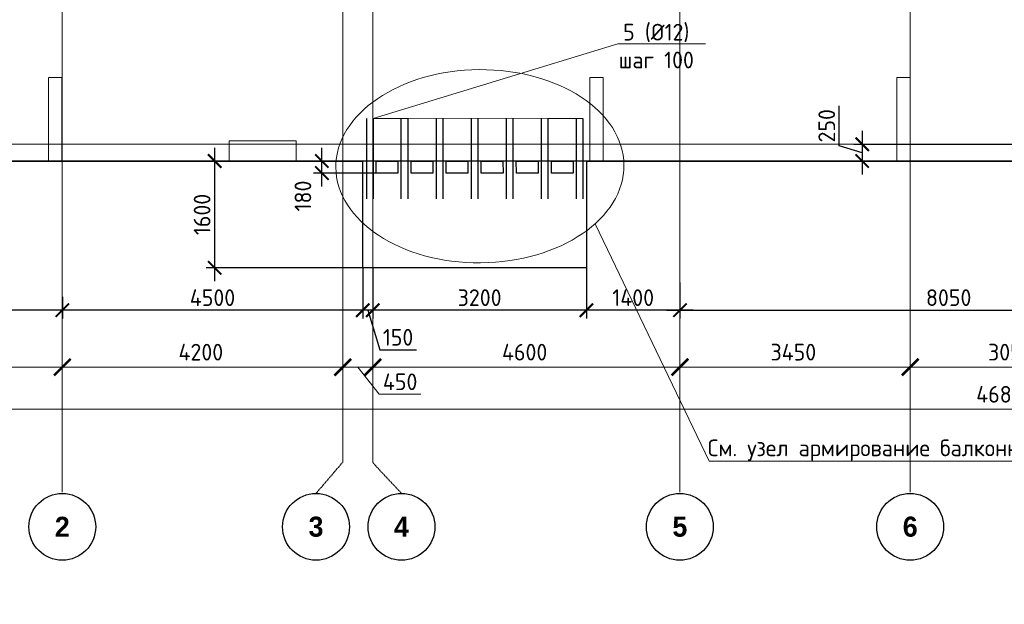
# Model space of a CAD drawing. Header units: millimetres. Extents: x -42044588 to 856694, y -806701 to 941911.
# Tile 828 of 1056: x -97701 to -82953, y -243562 to -234806. Entities that reach past the tile are written whole.
import ezdxf
from ezdxf import colors
from ezdxf.entities.mleader import LeaderData, LeaderLine
from ezdxf.math import Vec2, Vec3

# ---------------------------------------------------------------- set-up
doc = ezdxf.new("R2010")
doc.units = ezdxf.units.MM
for name, pattern in [('______5', [1100, 800, -100, 100, -100]), ('DASHED', [7, 5, -2, 0]), ('осевая', [50.8, 31.75, -6.35, 6.35, -6.35])]:
    doc.linetypes.add(name, pattern=pattern)
for name, color, linetype, lineweight in [('RAZMER', 100, 'Continuous', 15), ('Оси', 40, '______5', 18), ('Перекрытие ж_бетон', 1, 'Continuous', 30), ('подоснова', 151, 'Continuous', 5), ('РАЗМЕРЫ', 1, 'Continuous', 9)]:
    doc.layers.add(name, color=color, linetype=linetype, lineweight=lineweight)
doc.layers.add('Колонна_ бетон', color=7, linetype='Continuous', lineweight=50, true_color=0xb4b496)
doc.styles.add('Century Gothic', font='GOTHIC.TTF')
doc.styles.add('GOST-2.304_Type-B', font='GOST_Common.ttf')
doc.styles.add('ГОСТ', font='GOST_Common.ttf')
doc.dimstyles.new('СПДС', dxfattribs={"dimscale": 100, "dimtxt": 2.5, "dimasz": 2, "dimexe": 1.25, "dimexo": 0, "dimtad": 1, "dimdec": 0, "dimrnd": 5, "dimtxsty": 'GOST-2.304_Type-B', "dimblk": 'ARCHTICK', "dimcen": 2.5, "dimdle": 2, "dimclrd": 1, "dimclre": 1, "dimclrt": 1, "dimadec": 0, "dimazin": 2, "dimtfac": 0.75, "dimtdec": 0, "dimtmove": 1, "dimatfit": 3, "dimfxl": 0, "dimtolj": 1, "dimarcsym": 0})

# ---------------------------------------------------------------- blocks, each defined once
blk = doc.blocks.new('_ArchTick')
at = {"color": 0, "linetype": 'ByBlock', "const_width": 0.15}
blk.add_lwpolyline([(-0.5, -0.5), (0.5, 0.5)], dxfattribs=at)
blk = doc.blocks.new('*D6710')
at = {"color": 1, "lineweight": -2, "transparency": 16777216}
for p, q in [((-85705, -346670), (-85705, -346545)), ((-38905, -346670), (-38905, -346545)), ((-85905, -346670), (-38705, -346670))]:
    blk.add_line(p, q, dxfattribs=at)
at = {"layer": 'DEFPOINTS', "color": 0, "transparency": 16777216}
for p in [(-85705, -346670), (-38905, -346670), (-38905, -346670)]:
    blk.add_point(p, dxfattribs=at)
at = {"color": 1, "lineweight": -2, "transparency": 16777216, "xscale": 250, "yscale": 250, "zscale": 250, "rotation": 180}
blk.add_blockref('_ArchTick', (-85705, -346670), dxfattribs=at)
at = {"color": 1, "lineweight": -2, "transparency": 16777216, "xscale": 250, "yscale": 250, "zscale": 250}
blk.add_blockref('_ArchTick', (-38905, -346670), dxfattribs=at)
at = {"color": 1, "transparency": 16777216, "insert": (-67487, -346445), "char_height": 250, "width": 104166.67, "attachment_point": 5, "style": 'GOST-2.304_Type-B'}
blk.add_mtext('\\A1;46800', dxfattribs=at)
blk = doc.blocks.new('NSY101')
at = {"color": 0, "linetype": 'ByBlock', "lineweight": -2}
blk.add_circle((0, 0), 50, dxfattribs=at)
blk = doc.blocks.new('СЛОЖНЫЙ_ОБЪЕКТ_31')
at = {"layer": 'Оси', "color": 16, "linetype": 'Continuous', "lineweight": 25, "transparency": 33554687, "xscale": 9.999999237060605, "yscale": 9.999999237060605, "zscale": 9.999999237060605}
blk.add_blockref('NSY101', (8813, -43009), dxfattribs=at)
at = {"layer": 'Оси', "color": 16, "linetype": 'Continuous', "lineweight": 25, "transparency": 33554687, "insert": (8813, -43009), "char_height": 300, "width": 385, "attachment_point": 5, "style": 'Century Gothic'}
blk.add_mtext('\\A1;{\\fCentury Gothic|i0|b1;\\H300.000000;\\W1.000000;\\C16;2}\\P', dxfattribs=at)
blk = doc.blocks.new('СЛОЖНЫЙ_ОБЪЕКТ_32')
at = {"layer": 'Оси', "color": 16, "linetype": 'Continuous', "lineweight": 25, "transparency": 33554687, "xscale": 9.999999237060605, "yscale": 9.999999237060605, "zscale": 9.999999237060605}
blk.add_blockref('NSY101', (18063, -43009), dxfattribs=at)
at = {"layer": 'Оси', "color": 16, "linetype": 'Continuous', "lineweight": 25, "transparency": 33554687, "insert": (18063, -43009), "char_height": 300, "width": 385, "attachment_point": 5, "style": 'Century Gothic'}
blk.add_mtext('\\A1;{\\fCentury Gothic|i0|b1;\\H300.000000;\\W1.000000;\\C16;5}\\P', dxfattribs=at)
blk = doc.blocks.new('СЛОЖНЫЙ_ОБЪЕКТ_33')
at = {"layer": 'Оси', "color": 16, "linetype": 'Continuous', "lineweight": 25, "transparency": 33554687, "xscale": 9.999999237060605, "yscale": 9.999999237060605, "zscale": 9.999999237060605}
blk.add_blockref('NSY101', (21513, -43009), dxfattribs=at)
at = {"layer": 'Оси', "color": 16, "linetype": 'Continuous', "lineweight": 25, "transparency": 33554687, "insert": (21513, -43009), "char_height": 300, "width": 385, "attachment_point": 5, "style": 'Century Gothic'}
blk.add_mtext('\\A1;{\\fCentury Gothic|i0|b1;\\H300.000000;\\W1.000000;\\C16;6}\\P', dxfattribs=at)
blk = doc.blocks.new('СЛОЖНЫЙ_ОБЪЕКТ_48')
at = {"layer": 'Оси', "color": 16, "linetype": 'Continuous', "lineweight": 25, "transparency": 33554687, "xscale": 9.999999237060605, "yscale": 9.999999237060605, "zscale": 9.999999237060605}
blk.add_blockref('NSY101', (13893, -43009), dxfattribs=at)
at = {"layer": 'Оси', "color": 16, "linetype": 'Continuous', "lineweight": 25, "transparency": 33554687, "insert": (13893, -43009), "char_height": 300, "width": 385, "attachment_point": 5, "style": 'Century Gothic'}
blk.add_mtext('\\A1;{\\fCentury Gothic|i0|b1;\\H300.000000;\\W1.000000;\\C16;4}\\P', dxfattribs=at)
blk = doc.blocks.new('СЛОЖНЫЙ_ОБЪЕКТ_49')
at = {"layer": 'Оси', "color": 16, "linetype": 'Continuous', "lineweight": 25, "transparency": 33554687, "xscale": 9.999999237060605, "yscale": 9.999999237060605, "zscale": 9.999999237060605}
blk.add_blockref('NSY101', (12613, -43009), dxfattribs=at)
at = {"layer": 'Оси', "color": 16, "linetype": 'Continuous', "lineweight": 25, "transparency": 33554687, "insert": (12613, -43009), "char_height": 300, "width": 385, "attachment_point": 5, "style": 'Century Gothic'}
blk.add_mtext('\\A1;{\\fCentury Gothic|i0|b1;\\H300.000000;\\W1.000000;\\C16;3}\\P', dxfattribs=at)
blk = doc.blocks.new('*D6717')
at = {"color": 1, "lineweight": -2, "transparency": 16777216}
for p, q in [((-85705, -346039), (-85705, -345914)), ((-81605, -346039), (-81605, -345914)), ((-85905, -346039), (-81405, -346039))]:
    blk.add_line(p, q, dxfattribs=at)
at = {"layer": 'DEFPOINTS', "color": 0, "transparency": 16777216}
for p in [(-85705, -346039), (-81605, -346039), (-81605, -346039)]:
    blk.add_point(p, dxfattribs=at)
at = {"color": 1, "lineweight": -2, "transparency": 16777216, "xscale": 250, "yscale": 250, "zscale": 250, "rotation": 180}
blk.add_blockref('_ArchTick', (-85705, -346039), dxfattribs=at)
at = {"color": 1, "lineweight": -2, "transparency": 16777216, "xscale": 250, "yscale": 250, "zscale": 250}
blk.add_blockref('_ArchTick', (-81605, -346039), dxfattribs=at)
at = {"color": 1, "transparency": 16777216, "insert": (-83680, -345814), "char_height": 250, "width": 83333.33, "attachment_point": 5, "style": 'GOST-2.304_Type-B'}
blk.add_mtext('\\A1;4100', dxfattribs=at)
blk = doc.blocks.new('*D6718')
at = {"color": 1, "lineweight": -2, "transparency": 16777216}
for p, q in [((-81605, -346039), (-81605, -345914)), ((-77405, -346039), (-77405, -345914)), ((-81805, -346039), (-77205, -346039))]:
    blk.add_line(p, q, dxfattribs=at)
at = {"layer": 'DEFPOINTS', "color": 0, "transparency": 16777216}
for p in [(-81605, -346039), (-77405, -346039), (-77405, -346039)]:
    blk.add_point(p, dxfattribs=at)
at = {"color": 1, "lineweight": -2, "transparency": 16777216, "xscale": 250, "yscale": 250, "zscale": 250, "rotation": 180}
blk.add_blockref('_ArchTick', (-81605, -346039), dxfattribs=at)
at = {"color": 1, "lineweight": -2, "transparency": 16777216, "xscale": 250, "yscale": 250, "zscale": 250}
blk.add_blockref('_ArchTick', (-77405, -346039), dxfattribs=at)
at = {"color": 1, "transparency": 16777216, "insert": (-79530, -345814), "char_height": 250, "width": 83333.33, "attachment_point": 5, "style": 'GOST-2.304_Type-B'}
blk.add_mtext('\\A1;4200', dxfattribs=at)
blk = doc.blocks.new('*D6719')
at = {"color": 1, "lineweight": -2, "transparency": 16777216}
for p, q in [((-76955, -346039), (-76955, -345914)), ((-72355, -346039), (-72355, -345914)), ((-77155, -346039), (-72155, -346039))]:
    blk.add_line(p, q, dxfattribs=at)
at = {"layer": 'DEFPOINTS', "color": 0, "transparency": 16777216}
for p in [(-76955, -346039), (-72355, -346039), (-72355, -346039)]:
    blk.add_point(p, dxfattribs=at)
at = {"color": 1, "lineweight": -2, "transparency": 16777216, "xscale": 250, "yscale": 250, "zscale": 250, "rotation": 180}
blk.add_blockref('_ArchTick', (-76955, -346039), dxfattribs=at)
at = {"color": 1, "lineweight": -2, "transparency": 16777216, "xscale": 250, "yscale": 250, "zscale": 250}
blk.add_blockref('_ArchTick', (-72355, -346039), dxfattribs=at)
at = {"color": 1, "transparency": 16777216, "insert": (-74680, -345814), "char_height": 250, "width": 83333.33, "attachment_point": 5, "style": 'GOST-2.304_Type-B'}
blk.add_mtext('\\A1;4600', dxfattribs=at)
blk = doc.blocks.new('*D6720')
at = {"color": 1, "lineweight": -2, "transparency": 16777216}
for p, q in [((-72355, -346039), (-72355, -345914)), ((-68905, -346039), (-68905, -345914)), ((-72555, -346039), (-68705, -346039))]:
    blk.add_line(p, q, dxfattribs=at)
at = {"layer": 'DEFPOINTS', "color": 0, "transparency": 16777216}
for p in [(-72355, -346039), (-68905, -346039), (-68905, -346039)]:
    blk.add_point(p, dxfattribs=at)
at = {"color": 1, "lineweight": -2, "transparency": 16777216, "xscale": 250, "yscale": 250, "zscale": 250, "rotation": 180}
blk.add_blockref('_ArchTick', (-72355, -346039), dxfattribs=at)
at = {"color": 1, "lineweight": -2, "transparency": 16777216, "xscale": 250, "yscale": 250, "zscale": 250}
blk.add_blockref('_ArchTick', (-68905, -346039), dxfattribs=at)
at = {"color": 1, "transparency": 16777216, "insert": (-70655, -345814), "char_height": 250, "width": 83333.33, "attachment_point": 5, "style": 'GOST-2.304_Type-B'}
blk.add_mtext('\\A1;3450', dxfattribs=at)
blk = doc.blocks.new('*D6721')
at = {"color": 1, "lineweight": -2, "transparency": 16777216}
for p, q in [((-68905, -346039), (-68905, -345914)), ((-65855, -346039), (-65855, -345914)), ((-69105, -346039), (-65655, -346039))]:
    blk.add_line(p, q, dxfattribs=at)
at = {"layer": 'DEFPOINTS', "color": 0, "transparency": 16777216}
for p in [(-68905, -346039), (-65855, -346039), (-65855, -346039)]:
    blk.add_point(p, dxfattribs=at)
at = {"color": 1, "lineweight": -2, "transparency": 16777216, "xscale": 250, "yscale": 250, "zscale": 250, "rotation": 180}
blk.add_blockref('_ArchTick', (-68905, -346039), dxfattribs=at)
at = {"color": 1, "lineweight": -2, "transparency": 16777216, "xscale": 250, "yscale": 250, "zscale": 250}
blk.add_blockref('_ArchTick', (-65855, -346039), dxfattribs=at)
at = {"color": 1, "transparency": 16777216, "insert": (-67405, -345814), "char_height": 250, "width": 83333.33, "attachment_point": 5, "style": 'GOST-2.304_Type-B'}
blk.add_mtext('\\A1;3050', dxfattribs=at)
blk = doc.blocks.new('*D6729')
at = {"color": 1, "lineweight": -2, "transparency": 16777216}
for p, q in [((-77405, -345914), (-77405, -346164)), ((-76955, -345976), (-76955, -346164)), ((-76755, -346039), (-77605, -346039)), ((-77180, -346039), (-76858, -346445)), ((-76858, -346445), (-76233, -346445))]:
    blk.add_line(p, q, dxfattribs=at)
at = {"layer": 'DEFPOINTS', "color": 0, "transparency": 16777216}
for p in [(-77405, -345914), (-76955, -345976), (-77405, -346039)]:
    blk.add_point(p, dxfattribs=at)
at = {"color": 1, "lineweight": -2, "transparency": 16777216, "xscale": 250, "yscale": 250, "zscale": 250, "rotation": 180}
blk.add_blockref('_ArchTick', (-77405, -346039), dxfattribs=at)
at = {"color": 1, "lineweight": -2, "transparency": 16777216, "xscale": 250, "yscale": 250, "zscale": 250}
blk.add_blockref('_ArchTick', (-76955, -346039), dxfattribs=at)
at = {"color": 1, "transparency": 16777216, "insert": (-76545, -346258), "char_height": 250, "attachment_point": 5, "style": 'GOST-2.304_Type-B'}
blk.add_mtext('\\A1;450', dxfattribs=at)
blk = doc.blocks.new('*D4344')
at = {"layer": 'DEFPOINTS', "color": 0, "transparency": 16777216}
for p in [(-101576, -236923), (-99303, -236923), (-66495, -236923)]:
    blk.add_point(p, dxfattribs=at)
at = {"layer": 'РАЗМЕРЫ', "color": 1, "lineweight": -2, "transparency": 16777216}
for p, q in [((-101920, -236820), (-101920, -236570)), ((-101576, -236923), (-101920, -236820)), ((-101576, -236923), (-101576, -236723)), ((-66495, -236923), (-101701, -236923)), ((-99303, -236923), (-101701, -236923)), ((-101576, -236923), (-101576, -237123))]:
    blk.add_line(p, q, dxfattribs=at)
at = {"layer": 'РАЗМЕРЫ', "color": 1, "lineweight": -2, "transparency": 16777216, "xscale": 200, "yscale": 200, "zscale": 200}
for rotation in [90, 270]:
    blk.add_blockref('_ArchTick', (-101576, -236923), dxfattribs=dict(at, rotation=rotation))
at = {"layer": 'РАЗМЕРЫ', "color": 1, "lineweight": 0, "transparency": 16777216, "insert": (-102107, -236695), "char_height": 250, "attachment_point": 5, "rotation": 90, "style": 'GOST-2.304_Type-B'}
blk.add_mtext('\\A1;0', dxfattribs=at)
blk = doc.blocks.new('подложка стн 1-го этажа')
at = {"layer": 'Колонна_ бетон', "color": 252, "linetype": 'DASHED', "lineweight": 0, "ltscale": 0.5, "true_color": 0x939598, "transparency": 33554687}
for p, q in [((11936, 10712, -760), (11936, 10712, -760)), ((11936, 9462, -760), (11936, 10712, -760)), ((11936, 10712, -760), (12136, 10712, -760)), ((12136, 10712, -760), (12136, 10712, -760)), ((12136, 9462, -760), (12136, 10712, -760)), ((20044, 10712, -200), (20044, 9462, -200)), ((20244, 10712, -200), (20044, 10712, -200)), ((20244, 9462, -200), (20244, 10712, -200)), ((24644, 9462, -200), (24644, 10712, -200)), ((24844, 10712, -200), (24644, 10712, -200)), ((24844, 9462, -200), (24844, 10712, -200)), ((14644, 9762, -200), (14644, 9462, -200)), ((14644, 9762, -200), (15644, 9762, -200)), ((15644, 9762, -200), (15644, 9462, -200)), ((11936, 9462, -760), (11936, 9462, -760)), ((11936, 9462, -760), (12136, 9462, -760)), ((12136, 9462, -760), (12136, 9462, -760)), ((15644, 9462, -200), (14644, 9462, -200)), ((20244, 9462, -200), (20044, 9462, -200)), ((24644, 9462, -200), (24844, 9462, -200))]:
    blk.add_line(p, q, dxfattribs=at)
blk = doc.blocks.new('*D4328')
at = {"layer": 'DEFPOINTS', "color": 0, "transparency": 16777216}
for p in [(-82243, -236673), (-85081, -236923), (-82262, -236923)]:
    blk.add_point(p, dxfattribs=at)
at = {"layer": 'РАЗМЕРЫ', "color": 1, "lineweight": -2, "transparency": 16777216}
for p, q in [((-85425, -236695), (-85425, -236095)), ((-85081, -236473), (-85081, -237123)), ((-85081, -236798), (-85425, -236695)), ((-82243, -236673), (-85206, -236673)), ((-82262, -236923), (-85206, -236923))]:
    blk.add_line(p, q, dxfattribs=at)
at = {"layer": 'РАЗМЕРЫ', "color": 1, "lineweight": -2, "transparency": 16777216, "xscale": 200, "yscale": 200, "zscale": 200}
for p, rotation in [((-85081, -236673), 90), ((-85081, -236923), 270)]:
    blk.add_blockref('_ArchTick', p, dxfattribs=dict(at, rotation=rotation))
at = {"layer": 'РАЗМЕРЫ', "color": 1, "lineweight": 0, "transparency": 16777216, "insert": (-85613, -236395), "char_height": 250, "attachment_point": 5, "rotation": 90, "style": 'GOST-2.304_Type-B'}
blk.add_mtext('\\A1;250', dxfattribs=at)
blk = doc.blocks.new('*D4341')
at = {"layer": 'DEFPOINTS', "color": 0, "transparency": 16777216}
for p in [(-91594, -236923), (-94781, -238523), (-91763, -238523)]:
    blk.add_point(p, dxfattribs=at)
at = {"layer": 'РАЗМЕРЫ', "color": 1, "lineweight": -2, "transparency": 16777216}
for p, q in [((-94781, -236723), (-94781, -238723)), ((-91594, -236923), (-94906, -236923)), ((-91763, -238523), (-94906, -238523))]:
    blk.add_line(p, q, dxfattribs=at)
at = {"layer": 'РАЗМЕРЫ', "color": 1, "lineweight": -2, "transparency": 16777216, "xscale": 200, "yscale": 200, "zscale": 200}
for p, rotation in [((-94781, -236923), 90), ((-94781, -238523), 270)]:
    blk.add_blockref('_ArchTick', p, dxfattribs=dict(at, rotation=rotation))
at = {"layer": 'РАЗМЕРЫ', "color": 1, "lineweight": 0, "transparency": 16777216, "insert": (-94969, -237723), "char_height": 250, "attachment_point": 5, "rotation": 90, "style": 'GOST-2.304_Type-B'}
blk.add_mtext('\\A1;1600', dxfattribs=at)
blk = doc.blocks.new('*D4342')
at = {"layer": 'DEFPOINTS', "color": 0, "transparency": 16777216}
for p in [(-93174, -236923), (-92167, -236923, 0), (-92241, -237103, 0)]:
    blk.add_point(p, dxfattribs=at)
at = {"layer": 'РАЗМЕРЫ', "color": 1, "lineweight": -2, "transparency": 16777216}
for p, q in [((-93174, -237303), (-93174, -236723)), ((-92167, -236923), (-93299, -236923)), ((-92241, -237103), (-93299, -237103))]:
    blk.add_line(p, q, dxfattribs=at)
at = {"layer": 'РАЗМЕРЫ', "color": 1, "lineweight": -2, "transparency": 16777216, "xscale": 200, "yscale": 200, "zscale": 200}
for p, rotation in [((-93174, -236923), 90), ((-93174, -237103), 270)]:
    blk.add_blockref('_ArchTick', p, dxfattribs=dict(at, rotation=rotation))
at = {"layer": 'РАЗМЕРЫ', "color": 1, "lineweight": 0, "transparency": 16777216, "insert": (-93459, -237447), "char_height": 250, "attachment_point": 5, "rotation": 90, "style": 'GOST-2.304_Type-B'}
blk.add_mtext('\\A1;180', dxfattribs=at)
blk = doc.blocks.new('*D4353')
at = {"layer": 'DEFPOINTS', "color": 0, "transparency": 16777216}
for p in [(-89212, -238523), (-87812, -238740), (-89212, -239157)]:
    blk.add_point(p, dxfattribs=at)
at = {"layer": 'РАЗМЕРЫ', "color": 1, "lineweight": -2, "transparency": 16777216}
for p, q in [((-89212, -238523), (-89212, -239282)), ((-87812, -238740), (-87812, -239282)), ((-87612, -239157), (-89412, -239157))]:
    blk.add_line(p, q, dxfattribs=at)
at = {"layer": 'РАЗМЕРЫ', "color": 1, "lineweight": -2, "transparency": 16777216, "xscale": 200, "yscale": 200, "zscale": 200, "rotation": 180}
blk.add_blockref('_ArchTick', (-89212, -239157), dxfattribs=at)
at = {"layer": 'РАЗМЕРЫ', "color": 1, "lineweight": -2, "transparency": 16777216, "xscale": 200, "yscale": 200, "zscale": 200}
blk.add_blockref('_ArchTick', (-87812, -239157), dxfattribs=at)
at = {"layer": 'РАЗМЕРЫ', "color": 1, "lineweight": 0, "transparency": 16777216, "insert": (-88512, -238969), "char_height": 250, "attachment_point": 5, "style": 'GOST-2.304_Type-B'}
blk.add_mtext('\\A1;1400', dxfattribs=at)
blk = doc.blocks.new('*D4354')
at = {"layer": 'DEFPOINTS', "color": 0, "transparency": 16777216}
for p in [(-92412, -238523), (-89212, -238523), (-92412, -239157)]:
    blk.add_point(p, dxfattribs=at)
at = {"layer": 'РАЗМЕРЫ', "color": 1, "lineweight": -2, "transparency": 16777216}
for p, q in [((-92412, -238523), (-92412, -239282)), ((-89212, -238523), (-89212, -239282)), ((-89012, -239157), (-92612, -239157))]:
    blk.add_line(p, q, dxfattribs=at)
at = {"layer": 'РАЗМЕРЫ', "color": 1, "lineweight": -2, "transparency": 16777216, "xscale": 200, "yscale": 200, "zscale": 200, "rotation": 180}
blk.add_blockref('_ArchTick', (-92412, -239157), dxfattribs=at)
at = {"layer": 'РАЗМЕРЫ', "color": 1, "lineweight": -2, "transparency": 16777216, "xscale": 200, "yscale": 200, "zscale": 200}
blk.add_blockref('_ArchTick', (-89212, -239157), dxfattribs=at)
at = {"layer": 'РАЗМЕРЫ', "color": 1, "lineweight": 0, "transparency": 16777216, "insert": (-90812, -238969), "char_height": 250, "attachment_point": 5, "style": 'GOST-2.304_Type-B'}
blk.add_mtext('\\A1;3200', dxfattribs=at)
blk = doc.blocks.new('*D4325')
at = {"layer": 'DEFPOINTS', "color": 0, "transparency": 16777216}
for p in [(-92563, -238517), (-92412, -238523), (-92563, -239157)]:
    blk.add_point(p, dxfattribs=at)
at = {"layer": 'РАЗМЕРЫ', "color": 1, "lineweight": -2, "transparency": 16777216}
for p, q in [((-92563, -238517), (-92563, -239282)), ((-92412, -238523), (-92412, -239282)), ((-92212, -239157), (-92763, -239157)), ((-92488, -239157), (-92309, -239751)), ((-92309, -239751), (-91759, -239751))]:
    blk.add_line(p, q, dxfattribs=at)
at = {"layer": 'РАЗМЕРЫ', "color": 1, "lineweight": -2, "transparency": 16777216, "xscale": 200, "yscale": 200, "zscale": 200, "rotation": 180}
blk.add_blockref('_ArchTick', (-92563, -239157), dxfattribs=at)
at = {"layer": 'РАЗМЕРЫ', "color": 1, "lineweight": -2, "transparency": 16777216, "xscale": 200, "yscale": 200, "zscale": 200}
blk.add_blockref('_ArchTick', (-92412, -239157), dxfattribs=at)
at = {"layer": 'РАЗМЕРЫ', "color": 1, "lineweight": 0, "transparency": 16777216, "insert": (-92034, -239563), "char_height": 250, "attachment_point": 5, "style": 'GOST-2.304_Type-B'}
blk.add_mtext('\\A1;150', dxfattribs=at)
blk = doc.blocks.new('*D4355')
at = {"layer": 'DEFPOINTS', "color": 0, "transparency": 16777216}
for p in [(-92563, -238517), (-97062, -238959), (-97062, -239157)]:
    blk.add_point(p, dxfattribs=at)
at = {"layer": 'РАЗМЕРЫ', "color": 1, "lineweight": -2, "transparency": 16777216}
for p, q in [((-92563, -238517), (-92563, -239282)), ((-97062, -238959), (-97062, -239282)), ((-92363, -239157), (-97262, -239157))]:
    blk.add_line(p, q, dxfattribs=at)
at = {"layer": 'РАЗМЕРЫ', "color": 1, "lineweight": -2, "transparency": 16777216, "xscale": 200, "yscale": 200, "zscale": 200, "rotation": 180}
blk.add_blockref('_ArchTick', (-97062, -239157), dxfattribs=at)
at = {"layer": 'РАЗМЕРЫ', "color": 1, "lineweight": -2, "transparency": 16777216, "xscale": 200, "yscale": 200, "zscale": 200}
blk.add_blockref('_ArchTick', (-92563, -239157), dxfattribs=at)
at = {"layer": 'РАЗМЕРЫ', "color": 1, "lineweight": 0, "transparency": 16777216, "insert": (-94813, -238969), "char_height": 250, "attachment_point": 5, "style": 'GOST-2.304_Type-B'}
blk.add_mtext('\\A1;4500', dxfattribs=at)
blk = doc.blocks.new('*D4356')
at = {"layer": 'DEFPOINTS', "color": 0, "transparency": 16777216}
for p in [(-101162, -239026), (-97062, -238959), (-101162, -239157)]:
    blk.add_point(p, dxfattribs=at)
at = {"layer": 'РАЗМЕРЫ', "color": 1, "lineweight": -2, "transparency": 16777216}
for p, q in [((-101162, -239026), (-101162, -239282)), ((-97062, -238959), (-97062, -239282)), ((-96862, -239157), (-101362, -239157))]:
    blk.add_line(p, q, dxfattribs=at)
at = {"layer": 'РАЗМЕРЫ', "color": 1, "lineweight": -2, "transparency": 16777216, "xscale": 200, "yscale": 200, "zscale": 200, "rotation": 180}
blk.add_blockref('_ArchTick', (-101162, -239157), dxfattribs=at)
at = {"layer": 'РАЗМЕРЫ', "color": 1, "lineweight": -2, "transparency": 16777216, "xscale": 200, "yscale": 200, "zscale": 200}
blk.add_blockref('_ArchTick', (-97062, -239157), dxfattribs=at)
at = {"layer": 'РАЗМЕРЫ', "color": 1, "lineweight": 0, "transparency": 16777216, "insert": (-99112, -238969), "char_height": 250, "attachment_point": 5, "style": 'GOST-2.304_Type-B'}
blk.add_mtext('\\A1;4100', dxfattribs=at)
blk = doc.blocks.new('*D4357')
at = {"layer": 'DEFPOINTS', "color": 0, "transparency": 16777216}
for p in [(-87812, -238740), (-79762, -238703), (-79762, -239157)]:
    blk.add_point(p, dxfattribs=at)
at = {"layer": 'РАЗМЕРЫ', "color": 1, "lineweight": -2, "transparency": 16777216}
for p, q in [((-87812, -238740), (-87812, -239282)), ((-79762, -238703), (-79762, -239282)), ((-88012, -239157), (-79562, -239157))]:
    blk.add_line(p, q, dxfattribs=at)
at = {"layer": 'РАЗМЕРЫ', "color": 1, "lineweight": -2, "transparency": 16777216, "xscale": 200, "yscale": 200, "zscale": 200, "rotation": 180}
blk.add_blockref('_ArchTick', (-87812, -239157), dxfattribs=at)
at = {"layer": 'РАЗМЕРЫ', "color": 1, "lineweight": -2, "transparency": 16777216, "xscale": 200, "yscale": 200, "zscale": 200}
blk.add_blockref('_ArchTick', (-79762, -239157), dxfattribs=at)
at = {"layer": 'РАЗМЕРЫ', "color": 1, "lineweight": 0, "transparency": 16777216, "insert": (-83787, -238969), "char_height": 250, "attachment_point": 5, "style": 'GOST-2.304_Type-B'}
blk.add_mtext('\\A1;8050', dxfattribs=at)
blk = doc.blocks.new('_None')
blk = doc.blocks.new('оси блок 2')
at = {"layer": 'Оси', "color": 16, "linetype": 'осевая', "lineweight": 0, "ltscale": 0.25, "transparency": 33554687}
for p, q in [((-81604.7, -322543), (-81604.7, -347914.1)), ((-72354.7, -322543), (-72354.7, -347914.1)), ((-68904.7, -322543), (-68904.7, -347914.1)), ((-77404.7, -323084.4), (-77404.7, -347462.5)), ((-76954.7, -323084.4), (-76954.7, -347468.4)), ((-89822.3, -342701.3), (-37238.5, -342701.3))]:
    blk.add_line(p, q, dxfattribs=at)
at = {"layer": 'Оси', "color": 16, "linetype": 'осевая', "lineweight": 0, "transparency": 33554687}
for p, q in [((-77805.3, -347930), (-77404.7, -347462.5)), ((-76525.3, -347930), (-76954.7, -347468.4))]:
    blk.add_line(p, q, dxfattribs=at)
at = {"layer": 'Оси', "color": 16, "linetype": 'Continuous', "lineweight": 25, "transparency": 33554687}
for name in ['СЛОЖНЫЙ_ОБЪЕКТ_31', 'СЛОЖНЫЙ_ОБЪЕКТ_49', 'СЛОЖНЫЙ_ОБЪЕКТ_48', 'СЛОЖНЫЙ_ОБЪЕКТ_32', 'СЛОЖНЫЙ_ОБЪЕКТ_33']:
    blk.add_blockref(name, (-90418.2, -305420.5), dxfattribs=at)
for base, p1, p2, picture, middle in [((-81604.7, -346038.9), (-85704.7, -346038.9), (-81604.7, -346038.9), '*D6717', (-83679.9, -346038.9)), ((-77404.7, -346038.9), (-81604.7, -346038.9), (-77404.7, -346038.9), '*D6718', (-79529.9, -346038.9)), ((-72354.7, -346038.9), (-76954.7, -346038.9), (-72354.7, -346038.9), '*D6719', (-74679.9, -346038.9)), ((-68904.7, -346038.9), (-72354.7, -346038.9), (-68904.7, -346038.9), '*D6720', (-70654.9, -346038.9)), ((-65854.7, -346038.9), (-68904.7, -346038.9), (-65854.7, -346038.9), '*D6721', (-67404.9, -346038.9)), ((-38904.7, -346670.2), (-85704.7, -346670.2), (-38904.7, -346670.2), '*D6710', (-67487.3, -346670.2))]:
    dim = blk.add_linear_dim(base=base, p1=p1, p2=p2, dimstyle='СПДС', override={"dimgap": 1})
    dim.commit()
    dim.dimension.update_dxf_attribs({"geometry": picture, "text_midpoint": middle, "dimtype": 160})
dim = blk.add_linear_dim(base=(-77404.7, -346038.9), p1=(-76954.7, -345976.4), p2=(-77404.7, -345913.9), dimstyle='СПДС')
dim.commit()
dim.dimension.update_dxf_attribs({"geometry": '*D6729', "text_midpoint": (-76795.1, -346445.2), "dimtype": 160})

msp = doc.modelspace()

# ---------------------------------------------------------------- linework, layer by layer
at = {"layer": 'RAZMER', "lineweight": 30}
for points, elevation in [([(-92507.091, -236288.39), (-92507.133, -237488.39)], 0.196), ([(-92407.091, -236288.39), (-92407.133, -237488.39)], 0.196), ([(-91989.839, -236288.39), (-91989.88, -237488.39)], 0.178), ([(-91889.839, -236288.39), (-91889.88, -237488.39)], 0.178), ([(-91464.852, -236288.39), (-91464.894, -237488.39)], 0.196), ([(-91364.852, -236288.39), (-91364.894, -237488.39)], 0.196), ([(-90939.772, -236288.39), (-90939.814, -237488.39)], 0.107), ([(-90839.772, -236288.39), (-90839.814, -237488.39)], 0.107), ([(-90414.879, -236288.39), (-90414.92, -237488.39)], 0.231), ([(-90314.879, -236288.39), (-90314.92, -237488.39)], 0.231), ([(-89889.892, -236288.39), (-89889.934, -237488.39)], 0.249), ([(-89789.892, -236288.39), (-89789.934, -237488.39)], 0.249), ([(-89364.905, -236288.39), (-89364.947, -237488.39)], 0.178), ([(-89264.905, -236288.39), (-89264.947, -237488.39)], 0.178)]:
    msp.add_lwpolyline(points, dxfattribs=dict(at, elevation=elevation))
at = {"layer": 'Перекрытие ж_бетон'}
for p, q in [((-92562.752, -238522.755), (-92562.752, -236922.788)), ((-89212.402, -236922.791), (-89212.402, -238522.759)), ((-89212.402, -238522.759), (-92562.752, -238522.755))]:
    msp.add_line(p, q, dxfattribs=at)
for points in [[(-101412.497, -236922.79), (-92562.412, -236922.79)], [(-89212.402, -236922.79), (-82862.333, -236922.79), (-82862.33, -236922.79), (-79512.332, -236922.79), (-79512.332, -236922.79), (-77462.497, -236922.79)]]:
    msp.add_lwpolyline(points, dxfattribs=at)
for points, elevation in [([(-92036.69, -237102.781), (-92361.69, -237102.781), (-92362.46, -236922.79), (-92037.46, -236922.79)], 0.036), ([(-91511.61, -237102.781), (-91836.61, -237102.781), (-91837.38, -236922.79), (-91512.38, -236922.79)], -0.053), ([(-90986.717, -237102.781), (-91311.717, -237102.781), (-91312.486, -236922.79), (-90987.486, -236922.79)], 0.053), ([(-90461.637, -237102.781), (-90786.637, -237102.781), (-90787.407, -236922.79), (-90462.407, -236922.79)], -0.036), ([(-89936.743, -237102.781), (-90261.743, -237102.781), (-90262.513, -236922.79), (-89937.513, -236922.79)], -0.036), ([(-89411.757, -237102.781), (-89736.757, -237102.781), (-89737.526, -236922.79), (-89412.526, -236922.79)], 0.107)]:
    msp.add_lwpolyline(points, close=True, dxfattribs=dict(at, elevation=elevation))
at = {"layer": 'РАЗМЕРЫ'}
msp.add_line((-89212.398, -236922.755), (-89212.398, -237683.934), dxfattribs=at)
msp.add_ellipse((-90807.926, -237000.853, -200), major_axis=(2157.988, 16.605), ratio=0.670490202, dxfattribs=at)

# ---------------------------------------------------------------- block references
msp.add_blockref('подложка стн 1-го этажа', (-109206.42, -246384.585, 560))
msp.add_blockref('оси блок 2', (-15457.779, 106028.531), dxfattribs=at)

# ---------------------------------------------------------------- texts
at = {"ltscale": 100, "insert": (-134257.524, -233230.082), "char_height": 250, "attachment_point": 1, "style": 'ГОСТ'}
msp.add_mtext_dynamic_manual_height_columns('\\pi1250,t1750;1.^IПроизводство работ вести в строгом соответствии с требованиями СП 70.13330.2012 "Несущие и ограждающие конструкции" и проектом производства работ.{\\H1.83333x; }\\P2.^IПеред бетонированием арматуру и основание, на которую укладывается бетонная смесь, очистить от {\\H1.55556x; }ржавчины и грязи. {\\H1.64815x; }\\P3.^IБетонирование вести слоем на всю толщину  плит. Захватки при бетонировании должны быть отсечены {\\H1.61728x; }вертикальными швами. Бетон применять класса В25. Заполнителем для бетона служит щебень твердых пород, {\\H1.62757x; }наибольшая фракция щебня не должна превышать 40мм.{\\H1.62414x; }\\P4.^IВ процессе бетонирования обеспечить соблюдение защитных слоев и мест положения рабочей арматуры {\\H1.62529x; }согласно проекту. Материал фиксаторов для нижней арматуры фундаментных плит выбирается проектом производства {\\H1.6249x; }работ, исходя из конкретных возможностей строительной организации.{\\H1.62503x; }\\P5.^IПроектом принято соединение рабочих стержней арматуры монолитной плиты внахлестку (без сварки). {\\H1.72499x; }\\P6.^IСварные арматурные каркасы изготовить на заводе-изготовители. {\\H1.67917x; }\\P7.^IКрестообразные соединения стержней арматуры 1-го и 2-го рядов, а также 3-го и 4-го рядов между собой {\\H1.60694x; }выполнить вязкой отожженной проволокой диаметром 2,0-3,0 мм. Допускается применение специальных соединительных {\\H1.63102x; }элементов - пластмассовых или проволочных фиксаторов. Соединение арматуры допускается предусматривать не во всех {\\H1.62299x; }местах пересечения стержней арматуры. При этом должны быть связаны вязальной проволокой все пересечения стержней {\\H1.62567x; }в 2-х крайних рядах по периметру плит, остальные узлы могут быть соединены через узел в шахматном порядке (схему {\\H1.72478x; }вязки стержней см. на данном листе).{\\H1.77924x; }', width=18954.38214, gutter_width=12.5, heights=[0], dxfattribs=at)

# ---------------------------------------------------------------- dimensions: what is measured, and where the dimension line sits
at = {"layer": 'РАЗМЕРЫ', "lineweight": 0}
for base, p1, p2, picture, middle in [((-85081.369, -236922.756), (-82243.443, -236672.756), (-82261.866, -236922.756), '*D4328', (-85612.619, -236632.131)), ((-101576.233783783, -236922.79048565), (-66494.823611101, -236922.790485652), (-99302.740050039, -236922.79048565), '*D4344', (-102107.483783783, -236757.165485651)), ((-94781.436, -238522.755), (-91594.26, -236922.756), (-91763.442, -238522.755), '*D4341', (-94968.936, -237722.756))]:
    dim = msp.add_linear_dim(base=base, p1=p1, p2=p2, angle=90, dimstyle='СПДС', override={"dimrnd": 5}, dxfattribs=at)
    dim.commit()
    dim.dimension.update_dxf_attribs({"geometry": picture, "text_midpoint": middle})
dim = msp.add_linear_dim(base=(-93173.655, -236922.755), p1=(-92241.473, -237102.781, 0.036), p2=(-92167.412, -236922.755, 0.018), angle=270, dimstyle='СПДС', override={"dimrnd": 5}, dxfattribs=at)
dim.commit()
dim.dimension.update_dxf_attribs({"geometry": '*D4342', "text_midpoint": (-93271.178, -237447.344), "dimtype": 160})
for base, p1, p2, picture, middle in [((-97062.497, -239156.886), (-92562.752, -238517.133), (-97062.497, -238959.268), '*D4355', (-94812.624, -238969.386)), ((-92562.752, -239156.886), (-92412.497, -238522.755), (-92562.752, -238517.133), '*D4325', (-92246.999, -239563.136)), ((-92412.497, -239156.886), (-89212.402, -238522.759), (-92412.497, -238522.755), '*D4354', (-90812.449, -238969.386)), ((-89212.402, -239156.886), (-87812.497, -238740.227), (-89212.402, -238522.759), '*D4353', (-88512.449, -238969.386)), ((-79762.497, -239156.886), (-87812.497, -238740.227), (-79762.497, -238702.788), '*D4357', (-83787.497, -238969.386)), ((-101162.497, -239156.886), (-97062.497, -238959.268), (-101162.497, -239025.98), '*D4356', (-99112.497, -238969.386))]:
    dim = msp.add_linear_dim(base=base, p1=p1, p2=p2, dimstyle='СПДС', override={"dimrnd": 5}, dxfattribs=at)
    dim.commit()
    dim.dimension.update_dxf_attribs({"geometry": picture, "text_midpoint": middle})

# ---------------------------------------------------------------- leaders
at = {"layer": 'подоснова', "color": 2, "ltscale": 0.3}
ml = msp.add_multileader_mtext('Standard', dxfattribs=at)
ml.set_content('5 (%%C12)\\Pшаг 100', color=2, style='GOST-2.304_Type-B')
ml.set_leader_properties(color=256, linetype='ByLayer', lineweight=15)
ml.set_arrow_properties(name='NONE')
ml.build(insert=Vec2(0, 0))
ml.multileader.update_dxf_attribs({"text_left_attachment_type": 6, "text_right_attachment_type": 6, "dogleg_length": 0.1, "arrow_head_size": 18})
ctx = ml.context
ctx.base_point, ctx.char_height, ctx.arrow_head_size, ctx.landing_gap_size, ctx.plane_origin = Vec3(-88742.134, -235167.941, 720.089), 250, 18, 20, Vec3(-92244.512, -235581.182, 720.089)
ctx.left_attachment, ctx.right_attachment, ctx.text_align_type = 6, 6, 1
notes = []
notes.append((ctx, [(0, (1, 1, 0), (-88742.234, -235167.941, 720.089), (1, 0), 0.1, [(6, [(-89264.905, -236288.39, 720.089), (-89789.892, -236288.39, 720.089), (-90329.163, -236282.787, 720.089), (-90839.772, -236288.39, 720.089), (-91379.23, -236282.787, 720.089), (-91889.839, -236288.39, 720.089), (-92407.091, -236288.39, 720.089)], 0, [])])]))
ctx.mtext.insert, ctx.mtext.alignment, ctx.mtext.flow_direction = Vec3(-88166.831, -234867.941, 720.089), 2, 5
ml = msp.add_multileader_mtext('Standard', dxfattribs=at)
ml.set_content('\\pxi0.391,qc;{\\C80;См. узел армирование балконной плиты}', color=2, style='GOST-2.304_Type-B')
ml.set_leader_properties(color=256, linetype='ByLayer', lineweight=15)
ml.set_arrow_properties(name='NONE')
ml.build(insert=Vec2(0, 0))
ml.multileader.update_dxf_attribs({"text_left_attachment_type": 6, "text_right_attachment_type": 6, "dogleg_length": 0.1, "arrow_head_size": 18})
ctx = ml.context
ctx.base_point, ctx.char_height, ctx.arrow_head_size, ctx.landing_gap_size, ctx.plane_origin = Vec3(-87372.459, -241419.151, 160), 250, 18, 20, Vec3(-97504.413, -234544.199, 160)
ctx.left_attachment, ctx.right_attachment, ctx.text_align_type = 6, 6, 1
notes.append((ctx, [(0, (1, 1, 0), (-87372.559, -241419.151, 160), (1, 0), 0.1, [(0, [(-89080.911, -237861.186, 160)], 0, [])])]))
ctx.mtext.insert, ctx.mtext.alignment, ctx.mtext.flow_direction = Vec3(-84362.497, -241094.151, 160), 2, 5
for ctx, leaders in notes:
    for number, flags, end, landing, length, lines in leaders:
        leader = LeaderData()
        leader.index, (leader.has_last_leader_line, leader.has_dogleg_vector, leader.attachment_direction) = number, flags
        leader.last_leader_point, leader.dogleg_vector, leader.dogleg_length = Vec3(end), Vec3(landing), length
        for number, points, colour, breaks in lines:
            line = LeaderLine()
            line.index, line.vertices, line.color, line.breaks = number, Vec3.list(points), colors.encode_raw_color(colour), breaks
            leader.lines.append(line)
        ctx.leaders.append(leader)

doc.saveas('drawing.dxf')
